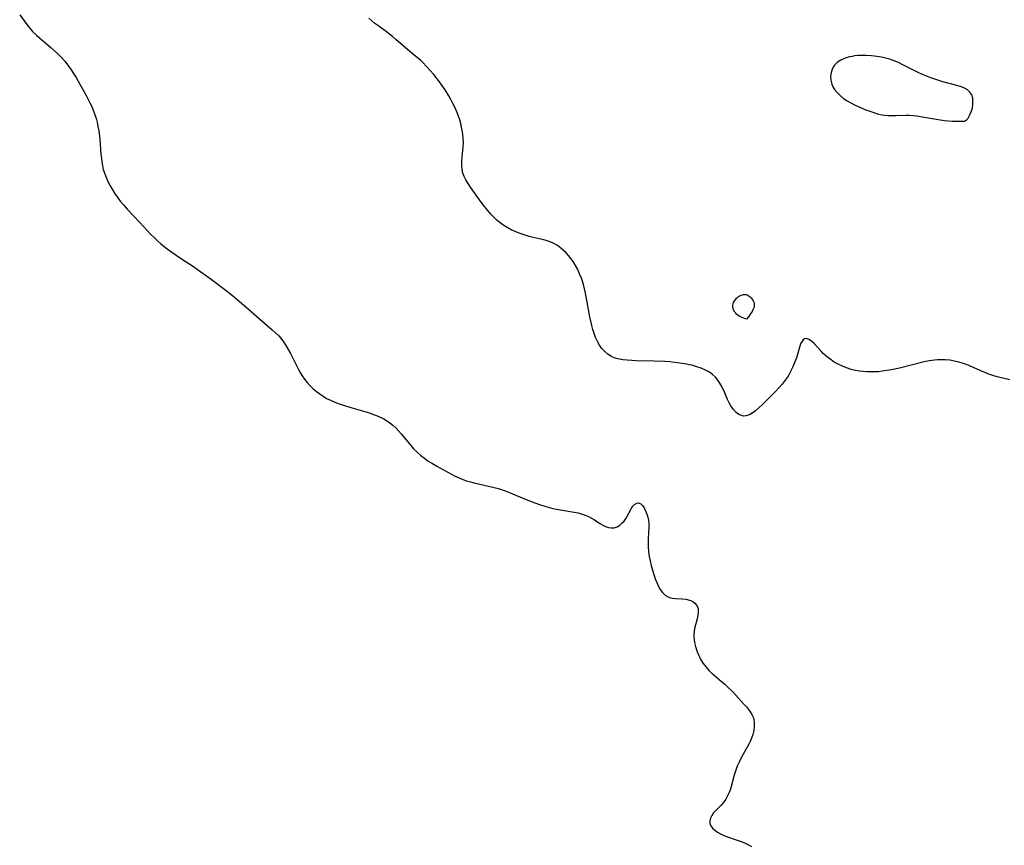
# Model space of a CAD drawing. Header units: metres. Extents: x 1073367 to 1082519, y 1569854 to 1574957.
# Tile 756 of 1056: x 1080392 to 1080753, y 1571286 to 1571589. Entities that reach past the tile are written whole.
import ezdxf

# ---------------------------------------------------------------- set-up
doc = ezdxf.new("R2010")
doc.units = ezdxf.units.M
doc.layers.add('CGG_CurvaNivelLidar_v1', color=253, linetype='Continuous', lineweight=30)

msp = doc.modelspace()

# ---------------------------------------------------------------- linework, layer by layer
at = {"layer": 'CGG_CurvaNivelLidar_v1'}
for p, q in [((1080391.8088, 1571590.4181, 75.5), (1080394.3964, 1571586.9445, 75.5)), ((1080521.0321, 1571588.2388, 76), (1080519.9652, 1571589.1824, 76)), ((1080522.1307, 1571587.3346, 76), (1080521.0321, 1571588.2388, 76)), ((1080523.5394, 1571586.2606, 76), (1080522.1307, 1571587.3346, 76)), ((1080394.3964, 1571586.9445, 75.5), (1080395.4419, 1571585.6424, 75.5)), ((1080395.4419, 1571585.6424, 75.5), (1080396.5524, 1571584.3903, 75.5)), ((1080396.5524, 1571584.3903, 75.5), (1080398.004, 1571582.9595, 75.5)), ((1080526.4046, 1571584.1813, 76), (1080523.5394, 1571586.2606, 76)), ((1080528.594, 1571582.4872, 76), (1080526.4046, 1571584.1813, 76)), ((1080398.004, 1571582.9595, 75.5), (1080398.937, 1571582.12, 75.5)), ((1080398.937, 1571582.12, 75.5), (1080403.4094, 1571578.3435, 75.5)), ((1080529.7907, 1571581.4714, 76), (1080528.594, 1571582.4872, 76)), ((1080533.3339, 1571578.3547, 76), (1080529.7907, 1571581.4714, 76)), ((1080403.4094, 1571578.3435, 75.5), (1080404.6153, 1571577.2742, 75.5)), ((1080404.6153, 1571577.2742, 75.5), (1080405.7903, 1571576.1718, 75.5)), ((1080537.2155, 1571575.1554, 76), (1080533.3339, 1571578.3547, 76)), ((1080405.7903, 1571576.1718, 75.5), (1080406.9259, 1571575.0314, 75.5)), ((1080406.9259, 1571575.0314, 75.5), (1080408.3606, 1571573.439, 75.5)), ((1080408.3606, 1571573.439, 75.5), (1080409.7268, 1571571.6945, 75.5)), ((1080538.8203, 1571573.7795, 76), (1080537.2155, 1571575.1554, 76)), ((1080539.7403, 1571572.9392, 76), (1080538.8203, 1571573.7795, 76)), ((1080541.1217, 1571571.5559, 76), (1080539.7403, 1571572.9392, 76)), ((1080691.8291, 1571573.0439, 76.5), (1080690.7564, 1571572.0246, 76.5)), ((1080693.1554, 1571573.8672, 76.5), (1080691.8291, 1571573.0439, 76.5)), ((1080694.6674, 1571574.5207, 76.5), (1080693.1554, 1571573.8672, 76.5)), ((1080696.314, 1571575.0168, 76.5), (1080694.6674, 1571574.5207, 76.5)), ((1080697.2369, 1571575.2181, 76.5), (1080696.314, 1571575.0168, 76.5)), ((1080698.1823, 1571575.3753, 76.5), (1080697.2369, 1571575.2181, 76.5)), ((1080699.3463, 1571575.5071, 76.5), (1080698.1823, 1571575.3753, 76.5)), ((1080700.5297, 1571575.5782, 76.5), (1080699.3463, 1571575.5071, 76.5)), ((1080702.463, 1571575.574, 76.5), (1080700.5297, 1571575.5782, 76.5)), ((1080704.4119, 1571575.4463, 76.5), (1080702.463, 1571575.574, 76.5)), ((1080706.3607, 1571575.2139, 76.5), (1080704.4119, 1571575.4463, 76.5)), ((1080708.015, 1571574.9337, 76.5), (1080706.3607, 1571575.2139, 76.5)), ((1080709.4687, 1571574.6071, 76.5), (1080708.015, 1571574.9337, 76.5)), ((1080711.0991, 1571574.1456, 76.5), (1080709.4687, 1571574.6071, 76.5)), ((1080712.6991, 1571573.5934, 76.5), (1080711.0991, 1571574.1456, 76.5)), ((1080714.2623, 1571572.9507, 76.5), (1080712.6991, 1571573.5934, 76.5)), ((1080715.4181, 1571572.4056, 76.5), (1080714.2623, 1571572.9507, 76.5)), ((1080409.7268, 1571571.6945, 75.5), (1080410.6873, 1571570.3247, 75.5)), ((1080410.6873, 1571570.3247, 75.5), (1080411.6024, 1571568.9192, 75.5)), ((1080542.4406, 1571570.1036, 76), (1080541.1217, 1571571.5559, 76)), ((1080543.7114, 1571568.5995, 76), (1080542.4406, 1571570.1036, 76)), ((1080689.5098, 1571569.2065, 76.5), (1080689.3641, 1571567.8381, 76.5)), ((1080689.8828, 1571570.5057, 76.5), (1080689.5098, 1571569.2065, 76.5)), ((1080690.5019, 1571571.6837, 76.5), (1080689.8828, 1571570.5057, 76.5)), ((1080690.7564, 1571572.0246, 76.5), (1080690.5019, 1571571.6837, 76.5)), ((1080720.0412, 1571570.0247, 76.5), (1080715.4181, 1571572.4056, 76.5)), ((1080721.5271, 1571569.2925, 76.5), (1080720.0412, 1571570.0247, 76.5)), ((1080723.032, 1571568.604, 76.5), (1080721.5271, 1571569.2925, 76.5)), ((1080411.6024, 1571568.9192, 75.5), (1080412.4801, 1571567.4859, 75.5)), ((1080412.4801, 1571567.4859, 75.5), (1080413.9162, 1571564.9965, 75.5)), ((1080545.7996, 1571565.9274, 76), (1080543.7114, 1571568.5995, 76)), ((1080546.7114, 1571564.6725, 76), (1080545.7996, 1571565.9274, 76)), ((1080689.3641, 1571567.8381, 76.5), (1080689.4437, 1571566.4477, 76.5)), ((1080689.4437, 1571566.4477, 76.5), (1080689.7638, 1571565.0805, 76.5)), ((1080724.851, 1571567.8583, 76.5), (1080723.032, 1571568.604, 76.5)), ((1080726.1247, 1571567.3774, 76.5), (1080724.851, 1571567.8583, 76.5)), ((1080728.693, 1571566.495, 76.5), (1080726.1247, 1571567.3774, 76.5)), ((1080730.5779, 1571565.9209, 76.5), (1080728.693, 1571566.495, 76.5)), ((1080735.6792, 1571564.5337, 76.5), (1080730.5779, 1571565.9209, 76.5)), ((1080413.9162, 1571564.9965, 75.5), (1080416.095, 1571561.1031, 75.5)), ((1080547.9196, 1571562.8985, 76), (1080546.7114, 1571564.6725, 76)), ((1080549.2407, 1571560.7637, 76), (1080547.9196, 1571562.8985, 76)), ((1080689.7638, 1571565.0805, 76.5), (1080690.0511, 1571564.3602, 76.5)), ((1080690.0511, 1571564.3602, 76.5), (1080690.789, 1571563.102, 76.5)), ((1080690.789, 1571563.102, 76.5), (1080691.7488, 1571561.9254, 76.5)), ((1080691.7488, 1571561.9254, 76.5), (1080692.8806, 1571560.827, 76.5)), ((1080737.2713, 1571564.0536, 76.5), (1080735.6792, 1571564.5337, 76.5)), ((1080737.9789, 1571563.8054, 76.5), (1080737.2713, 1571564.0536, 76.5)), ((1080738.4592, 1571563.5987, 76.5), (1080737.9789, 1571563.8054, 76.5)), ((1080739.5599, 1571562.9528, 76.5), (1080738.4592, 1571563.5987, 76.5)), ((1080740.4735, 1571562.1115, 76.5), (1080739.5599, 1571562.9528, 76.5)), ((1080741.1336, 1571561.0686, 76.5), (1080740.4735, 1571562.1115, 76.5)), ((1080416.095, 1571561.1031, 75.5), (1080417.5622, 1571558.2419, 75.5)), ((1080417.5622, 1571558.2419, 75.5), (1080418.2342, 1571556.7886, 75.5)), ((1080550.0258, 1571559.3808, 76), (1080549.2407, 1571560.7637, 76)), ((1080550.7686, 1571557.979, 76), (1080550.0258, 1571559.3808, 76)), ((1080692.8806, 1571560.827, 76.5), (1080694.1477, 1571559.8081, 76.5)), ((1080694.1477, 1571559.8081, 76.5), (1080695.407, 1571558.9459, 76.5)), ((1080695.407, 1571558.9459, 76.5), (1080696.7378, 1571558.153, 76.5)), ((1080741.4876, 1571559.8919, 76.5), (1080741.1336, 1571561.0686, 76.5)), ((1080741.5983, 1571558.5974, 76.5), (1080741.4876, 1571559.8919, 76.5)), ((1080741.5081, 1571557.2526, 76.5), (1080741.5983, 1571558.5974, 76.5)), ((1080418.2342, 1571556.7886, 75.5), (1080419.1609, 1571554.5206, 75.5)), ((1080551.4648, 1571556.5592, 76), (1080550.7686, 1571557.979, 76)), ((1080552.1792, 1571554.9498, 76), (1080551.4648, 1571556.5592, 76)), ((1080552.8102, 1571553.3158, 76), (1080552.1792, 1571554.9498, 76)), ((1080696.7378, 1571558.153, 76.5), (1080698.1249, 1571557.4303, 76.5)), ((1080698.1249, 1571557.4303, 76.5), (1080699.5017, 1571556.7993, 76.5)), ((1080699.5017, 1571556.7993, 76.5), (1080702.315, 1571555.6404, 76.5)), ((1080702.315, 1571555.6404, 76.5), (1080703.7337, 1571555.1011, 76.5)), ((1080703.7337, 1571555.1011, 76.5), (1080705.1578, 1571554.6089, 76.5)), ((1080740.3418, 1571553.5146, 76.5), (1080740.8504, 1571554.6429, 76.5)), ((1080740.8504, 1571554.6429, 76.5), (1080741.2537, 1571555.9223, 76.5)), ((1080741.2537, 1571555.9223, 76.5), (1080741.5081, 1571557.2526, 76.5)), ((1080419.1609, 1571554.5206, 75.5), (1080419.6212, 1571553.1948, 75.5)), ((1080419.6212, 1571553.1948, 75.5), (1080419.9346, 1571552.1287, 75.5)), ((1080419.9346, 1571552.1287, 75.5), (1080420.206, 1571551.0488, 75.5)), ((1080420.206, 1571551.0488, 75.5), (1080420.5334, 1571549.4861, 75.5)), ((1080553.25, 1571551.9721, 76), (1080552.8102, 1571553.3158, 76)), ((1080553.6303, 1571550.6162, 76), (1080553.25, 1571551.9721, 76)), ((1080705.1578, 1571554.6089, 76.5), (1080706.5881, 1571554.1849, 76.5)), ((1080706.5881, 1571554.1849, 76.5), (1080707.6007, 1571553.9425, 76.5)), ((1080707.6007, 1571553.9425, 76.5), (1080709.093, 1571553.7001, 76.5)), ((1080709.093, 1571553.7001, 76.5), (1080710.4723, 1571553.5833, 76.5)), ((1080710.4723, 1571553.5833, 76.5), (1080711.8595, 1571553.5428, 76.5)), ((1080711.8595, 1571553.5428, 76.5), (1080713.2496, 1571553.5567, 76.5)), ((1080713.2496, 1571553.5567, 76.5), (1080716.9973, 1571553.6734, 76.5)), ((1080716.9973, 1571553.6734, 76.5), (1080718.2264, 1571553.66, 76.5)), ((1080718.2264, 1571553.66, 76.5), (1080719.7267, 1571553.5485, 76.5)), ((1080719.7267, 1571553.5485, 76.5), (1080721.0157, 1571553.3716, 76.5)), ((1080721.0157, 1571553.3716, 76.5), (1080726.6331, 1571552.4007, 76.5)), ((1080726.6331, 1571552.4007, 76.5), (1080728.8145, 1571552.05, 76.5)), ((1080728.8145, 1571552.05, 76.5), (1080731.0869, 1571551.7444, 76.5)), ((1080731.0869, 1571551.7444, 76.5), (1080732.5401, 1571551.6027, 76.5)), ((1080732.5401, 1571551.6027, 76.5), (1080733.9028, 1571551.5103, 76.5)), ((1080733.9028, 1571551.5103, 76.5), (1080735.7107, 1571551.4465, 76.5)), ((1080735.7107, 1571551.4465, 76.5), (1080737.1463, 1571551.4454, 76.5)), ((1080737.1463, 1571551.4454, 76.5), (1080738.1087, 1571551.4786, 76.5)), ((1080738.1087, 1571551.4786, 76.5), (1080738.5, 1571551.5292, 76.5)), ((1080738.5, 1571551.5292, 76.5), (1080738.7729, 1571551.5866, 76.5)), ((1080738.7729, 1571551.5866, 76.5), (1080739.2259, 1571551.9541, 76.5)), ((1080739.2259, 1571551.9541, 76.5), (1080739.7754, 1571552.5985, 76.5)), ((1080739.7754, 1571552.5985, 76.5), (1080740.3418, 1571553.5146, 76.5)), ((1080420.5334, 1571549.4861, 75.5), (1080420.8013, 1571547.9061, 75.5)), ((1080420.8013, 1571547.9061, 75.5), (1080421.1781, 1571544.8925, 75.5)), ((1080553.9578, 1571549.2538, 76), (1080553.6303, 1571550.6162, 76)), ((1080554.2124, 1571548.0084, 76), (1080553.9578, 1571549.2538, 76)), ((1080554.4157, 1571546.7625, 76), (1080554.2124, 1571548.0084, 76)), ((1080421.1781, 1571544.8925, 75.5), (1080421.6398, 1571539.2379, 75.5)), ((1080554.5833, 1571545.1698, 76), (1080554.4157, 1571546.7625, 76)), ((1080554.629, 1571543.583, 76), (1080554.5833, 1571545.1698, 76)), ((1080554.1219, 1571538.2994, 76), (1080554.5517, 1571542.0862, 76)), ((1080554.5517, 1571542.0862, 76), (1080554.629, 1571543.583, 76)), ((1080421.6398, 1571539.2379, 75.5), (1080421.7727, 1571537.9207, 75.5)), ((1080421.7727, 1571537.9207, 75.5), (1080421.9386, 1571536.6147, 75.5)), ((1080421.9386, 1571536.6147, 75.5), (1080422.1766, 1571535.1838, 75.5)), ((1080553.9825, 1571535.253, 76), (1080553.9971, 1571536.7664, 76)), ((1080553.9971, 1571536.7664, 76), (1080554.1219, 1571538.2994, 76)), ((1080422.1766, 1571535.1838, 75.5), (1080422.4954, 1571533.7774, 75.5)), ((1080422.4954, 1571533.7774, 75.5), (1080422.9933, 1571532.1785, 75.5)), ((1080554.1329, 1571533.769, 76), (1080553.9825, 1571535.253, 76)), ((1080554.4517, 1571532.4503, 76), (1080554.1329, 1571533.769, 76)), ((1080422.9933, 1571532.1785, 75.5), (1080423.6097, 1571530.6154, 75.5)), ((1080423.6097, 1571530.6154, 75.5), (1080424.3212, 1571529.0835, 75.5)), ((1080554.9267, 1571531.1632, 76), (1080554.4517, 1571532.4503, 76)), ((1080555.5318, 1571529.9068, 76), (1080554.9267, 1571531.1632, 76)), ((1080556.3173, 1571528.5625, 76), (1080555.5318, 1571529.9068, 76)), ((1080424.3212, 1571529.0835, 75.5), (1080424.9926, 1571527.7956, 75.5)), ((1080424.9926, 1571527.7956, 75.5), (1080425.7143, 1571526.5292, 75.5)), ((1080425.7143, 1571526.5292, 75.5), (1080426.6022, 1571525.1007, 75.5)), ((1080557.1928, 1571527.2379, 76), (1080556.3173, 1571528.5625, 76)), ((1080559.2657, 1571524.3207, 76), (1080557.1928, 1571527.2379, 76)), ((1080426.6022, 1571525.1007, 75.5), (1080427.5501, 1571523.707, 75.5)), ((1080427.5501, 1571523.707, 75.5), (1080428.7227, 1571522.149, 75.5)), ((1080428.7227, 1571522.149, 75.5), (1080429.9708, 1571520.6442, 75.5)), ((1080561.1799, 1571521.7226, 76), (1080559.2657, 1571524.3207, 76)), ((1080429.9708, 1571520.6442, 75.5), (1080431.2699, 1571519.1806, 75.5)), ((1080431.2699, 1571519.1806, 75.5), (1080435.8405, 1571514.3339, 75.5)), ((1080562.3744, 1571520.1851, 76), (1080561.1799, 1571521.7226, 76)), ((1080563.6092, 1571518.6807, 76), (1080562.3744, 1571520.1851, 76)), ((1080564.7154, 1571517.4207, 76), (1080563.6092, 1571518.6807, 76)), ((1080565.7898, 1571516.2844, 76), (1080564.7154, 1571517.4207, 76)), ((1080566.9076, 1571515.2035, 76), (1080565.7898, 1571516.2844, 76)), ((1080568.0784, 1571514.1938, 76), (1080566.9076, 1571515.2035, 76)), ((1080435.8405, 1571514.3339, 75.5), (1080438.5762, 1571511.3642, 75.5)), ((1080438.5762, 1571511.3642, 75.5), (1080439.8405, 1571510.0487, 75.5)), ((1080568.553, 1571513.8226, 76), (1080568.0784, 1571514.1938, 76)), ((1080569.1188, 1571513.4099, 76), (1080568.553, 1571513.8226, 76)), ((1080570.6497, 1571512.4398, 76), (1080569.1188, 1571513.4099, 76)), ((1080572.0896, 1571511.6745, 76), (1080570.6497, 1571512.4398, 76)), ((1080573.5774, 1571510.991, 76), (1080572.0896, 1571511.6745, 76)), ((1080439.8405, 1571510.0487, 75.5), (1080441.1408, 1571508.7542, 75.5)), ((1080441.1408, 1571508.7542, 75.5), (1080442.4836, 1571507.4938, 75.5)), ((1080575.1005, 1571510.3772, 76), (1080573.5774, 1571510.991, 76)), ((1080576.8832, 1571509.7502, 76), (1080575.1005, 1571510.3772, 76)), ((1080578.6911, 1571509.2136, 76), (1080576.8832, 1571509.7502, 76)), ((1080580.2128, 1571508.8369, 76), (1080578.6911, 1571509.2136, 76)), ((1080583.5466, 1571508.0836, 76), (1080580.2128, 1571508.8369, 76)), ((1080585.009, 1571507.7008, 76), (1080583.5466, 1571508.0836, 76)), ((1080586.4242, 1571507.2406, 76), (1080585.009, 1571507.7008, 76)), ((1080442.4836, 1571507.4938, 75.5), (1080443.5937, 1571506.5182, 75.5)), ((1080443.5937, 1571506.5182, 75.5), (1080445.8957, 1571504.6534, 75.5)), ((1080445.8957, 1571504.6534, 75.5), (1080447.9515, 1571503.1379, 75.5)), ((1080587.7729, 1571506.6615, 76), (1080586.4242, 1571507.2406, 76)), ((1080589.1192, 1571505.8779, 76), (1080587.7729, 1571506.6615, 76)), ((1080590.3814, 1571504.9446, 76), (1080589.1192, 1571505.8779, 76)), ((1080591.3754, 1571504.0768, 76), (1080590.3814, 1571504.9446, 76)), ((1080592.3222, 1571503.139, 76), (1080591.3754, 1571504.0768, 76)), ((1080447.9515, 1571503.1379, 75.5), (1080450.7729, 1571501.2402, 75.5)), ((1080450.7729, 1571501.2402, 75.5), (1080455.5289, 1571498.1377, 75.5)), ((1080593.2168, 1571502.1463, 76), (1080592.3222, 1571503.139, 76)), ((1080594.0618, 1571501.0985, 76), (1080593.2168, 1571502.1463, 76)), ((1080594.8518, 1571499.9981, 76), (1080594.0618, 1571501.0985, 76)), ((1080455.5289, 1571498.1377, 75.5), (1080458.3344, 1571496.2291, 75.5)), ((1080595.7439, 1571498.5699, 76), (1080594.8518, 1571499.9981, 76)), ((1080596.5484, 1571497.0765, 76), (1080595.7439, 1571498.5699, 76)), ((1080597.2682, 1571495.5283, 76), (1080596.5484, 1571497.0765, 76)), ((1080458.3344, 1571496.2291, 75.5), (1080462.0745, 1571493.5132, 75.5)), ((1080462.0745, 1571493.5132, 75.5), (1080467.0949, 1571489.7234, 75.5)), ((1080597.8999, 1571493.9312, 76), (1080597.2682, 1571495.5283, 76)), ((1080598.1753, 1571493.1312, 76), (1080597.8999, 1571493.9312, 76)), ((1080467.0949, 1571489.7234, 75.5), (1080469.901, 1571487.5151, 75.5)), ((1080598.6456, 1571491.5704, 76), (1080598.1753, 1571493.1312, 76)), ((1080599.0546, 1571489.9822, 76), (1080598.6456, 1571491.5704, 76)), ((1080599.417, 1571488.3738, 76), (1080599.0546, 1571489.9822, 76)), ((1080469.901, 1571487.5151, 75.5), (1080472.4944, 1571485.3715, 75.5)), ((1080600.0467, 1571485.1197, 76), (1080599.417, 1571488.3738, 76)), ((1080654.2406, 1571485.7562, 76), (1080654.5222, 1571486.1514, 76)), ((1080654.5222, 1571486.1514, 76), (1080654.8353, 1571486.5204, 76)), ((1080654.8353, 1571486.5204, 76), (1080655.1826, 1571486.853, 76)), ((1080655.1826, 1571486.853, 76), (1080655.5936, 1571487.1576, 76)), ((1080655.5936, 1571487.1576, 76), (1080656.0359, 1571487.4143, 76)), ((1080656.0359, 1571487.4143, 76), (1080656.4981, 1571487.6265, 76)), ((1080656.4981, 1571487.6265, 76), (1080656.9706, 1571487.7927, 76)), ((1080656.9706, 1571487.7927, 76), (1080657.4453, 1571487.906, 76)), ((1080657.4453, 1571487.906, 76), (1080657.9143, 1571487.9537, 76)), ((1080657.9143, 1571487.9537, 76), (1080658.3691, 1571487.9162, 76)), ((1080658.3691, 1571487.9162, 76), (1080658.7688, 1571487.7912, 76)), ((1080658.7688, 1571487.7912, 76), (1080659.1502, 1571487.5931, 76)), ((1080659.1502, 1571487.5931, 76), (1080659.514, 1571487.3389, 76)), ((1080659.514, 1571487.3389, 76), (1080659.8587, 1571487.041, 76)), ((1080659.8587, 1571487.041, 76), (1080660.1813, 1571486.7078, 76)), ((1080660.1813, 1571486.7078, 76), (1080660.4764, 1571486.3448, 76)), ((1080660.4764, 1571486.3448, 76), (1080660.7358, 1571485.9542, 76)), ((1080472.4944, 1571485.3715, 75.5), (1080474.7426, 1571483.4329, 75.5)), ((1080474.7426, 1571483.4329, 75.5), (1080479.7803, 1571478.9893, 75.5)), ((1080601.0285, 1571479.6574, 76), (1080600.0467, 1571485.1197, 76)), ((1080653.4287, 1571483.5997, 76), (1080653.4798, 1571484.0413, 76)), ((1080653.4618, 1571483.1608, 76), (1080653.4287, 1571483.5997, 76)), ((1080653.5661, 1571482.7245, 76), (1080653.4618, 1571483.1608, 76)), ((1080653.4798, 1571484.0413, 76), (1080653.6007, 1571484.4809, 76)), ((1080653.7263, 1571482.2931, 76), (1080653.5661, 1571482.7245, 76)), ((1080653.6007, 1571484.4809, 76), (1080653.7747, 1571484.9158, 76)), ((1080653.7747, 1571484.9158, 76), (1080654.2406, 1571485.7562, 76)), ((1080660.7358, 1571485.9542, 76), (1080660.9556, 1571485.5272, 76)), ((1080661.1069, 1571482.7643, 76), (1080660.8717, 1571482.2453, 76)), ((1080660.9556, 1571485.5272, 76), (1080661.1289, 1571485.0801, 76)), ((1080661.2659, 1571483.2493, 76), (1080661.1069, 1571482.7643, 76)), ((1080661.1289, 1571485.0801, 76), (1080661.2546, 1571484.6203, 76)), ((1080661.2546, 1571484.6203, 76), (1080661.3268, 1571484.154, 76)), ((1080661.3339, 1571483.6866, 76), (1080661.2659, 1571483.2493, 76)), ((1080661.3268, 1571484.154, 76), (1080661.3339, 1571483.6866, 76)), ((1080479.7803, 1571478.9893, 75.5), (1080484.5027, 1571474.9636, 75.5)), ((1080601.7178, 1571476.5068, 76), (1080601.0285, 1571479.6574, 76)), ((1080653.9312, 1571481.8695, 76), (1080653.7263, 1571482.2931, 76)), ((1080654.1852, 1571481.4507, 76), (1080653.9312, 1571481.8695, 76)), ((1080654.5349, 1571481.0174, 76), (1080654.1852, 1571481.4507, 76)), ((1080654.9723, 1571480.5911, 76), (1080654.5349, 1571481.0174, 76)), ((1080655.4816, 1571480.1976, 76), (1080654.9723, 1571480.5911, 76)), ((1080656.0597, 1571479.8472, 76), (1080655.4816, 1571480.1976, 76)), ((1080656.6553, 1571479.5543, 76), (1080656.0597, 1571479.8472, 76)), ((1080657.7393, 1571479.1342, 76), (1080656.6553, 1571479.5543, 76)), ((1080658.5, 1571478.9077, 76), (1080657.7393, 1571479.1342, 76)), ((1080659.2061, 1571479.7645, 76), (1080658.5, 1571478.9077, 76)), ((1080659.8932, 1571480.6659, 76), (1080659.2061, 1571479.7645, 76)), ((1080660.579, 1571481.7107, 76), (1080659.8932, 1571480.6659, 76)), ((1080660.8717, 1571482.2453, 76), (1080660.579, 1571481.7107, 76)), ((1080602.1084, 1571475.0323, 76), (1080601.7178, 1571476.5068, 76)), ((1080484.5027, 1571474.9636, 75.5), (1080485.7104, 1571473.8657, 75.5)), ((1080485.7104, 1571473.8657, 75.5), (1080486.8539, 1571472.7136, 75.5)), ((1080486.8539, 1571472.7136, 75.5), (1080487.5917, 1571471.8731, 75.5)), ((1080487.5917, 1571471.8731, 75.5), (1080488.5906, 1571470.5712, 75.5)), ((1080602.5609, 1571473.5952, 76), (1080602.1084, 1571475.0323, 76)), ((1080603.1356, 1571472.1112, 76), (1080602.5609, 1571473.5952, 76)), ((1080603.8078, 1571470.6961, 76), (1080603.1356, 1571472.1112, 76)), ((1080679.7679, 1571471.6058, 76), (1080679.3262, 1571471.3131, 76)), ((1080680.3134, 1571471.7215, 76), (1080679.7679, 1571471.6058, 76)), ((1080680.9316, 1571471.6273, 76), (1080680.3134, 1571471.7215, 76)), ((1080681.5768, 1571471.3377, 76), (1080680.9316, 1571471.6273, 76)), ((1080488.5906, 1571470.5712, 75.5), (1080489.5066, 1571469.2006, 75.5)), ((1080489.5066, 1571469.2006, 75.5), (1080490.3546, 1571467.7765, 75.5)), ((1080604.5823, 1571469.3654, 76), (1080603.8078, 1571470.6961, 76)), ((1080605.4718, 1571468.1304, 76), (1080604.5823, 1571469.3654, 76)), ((1080606.4668, 1571467.0153, 76), (1080605.4718, 1571468.1304, 76)), ((1080678.0574, 1571468.9086, 76), (1080676.7891, 1571464.7159, 76)), ((1080678.4913, 1571470.0402, 76), (1080678.0574, 1571468.9086, 76)), ((1080678.9966, 1571470.9398, 76), (1080678.4913, 1571470.0402, 76)), ((1080679.3262, 1571471.3131, 76), (1080678.9966, 1571470.9398, 76)), ((1080682.4161, 1571470.722, 76), (1080681.5768, 1571471.3377, 76)), ((1080683.2775, 1571469.9003, 76), (1080682.4161, 1571470.722, 76)), ((1080685.8009, 1571467.1969, 76), (1080683.2775, 1571469.9003, 76)), ((1080490.3546, 1571467.7765, 75.5), (1080491.1454, 1571466.3113, 75.5)), ((1080491.1454, 1571466.3113, 75.5), (1080493.2307, 1571462.0578, 75.5)), ((1080607.565, 1571466.0404, 76), (1080606.4668, 1571467.0153, 76)), ((1080608.8777, 1571465.1772, 76), (1080607.565, 1571466.0404, 76)), ((1080609.4412, 1571464.8992, 76), (1080608.8777, 1571465.1772, 76)), ((1080610.6223, 1571464.4597, 76), (1080609.4412, 1571464.8992, 76)), ((1080611.8711, 1571464.1445, 76), (1080610.6223, 1571464.4597, 76)), ((1080676.7891, 1571464.7159, 76), (1080676.5018, 1571463.874, 76)), ((1080686.677, 1571466.3069, 76), (1080685.8009, 1571467.1969, 76)), ((1080687.5286, 1571465.5022, 76), (1080686.677, 1571466.3069, 76)), ((1080688.429, 1571464.7325, 76), (1080687.5286, 1571465.5022, 76)), ((1080689.0225, 1571464.2748, 76), (1080688.429, 1571464.7325, 76)), ((1080493.2307, 1571462.0578, 75.5), (1080493.9395, 1571460.6803, 75.5)), ((1080613.1731, 1571463.926, 76), (1080611.8711, 1571464.1445, 76)), ((1080614.7572, 1571463.7614, 76), (1080613.1731, 1571463.926, 76)), ((1080616.384, 1571463.6651, 76), (1080614.7572, 1571463.7614, 76)), ((1080618.042, 1571463.6087, 76), (1080616.384, 1571463.6651, 76)), ((1080624.5957, 1571463.4601, 76), (1080618.042, 1571463.6087, 76)), ((1080628.4961, 1571463.2975, 76), (1080624.5957, 1571463.4601, 76)), ((1080630.4251, 1571463.1642, 76), (1080628.4961, 1571463.2975, 76)), ((1080632.2468, 1571462.9962, 76), (1080630.4251, 1571463.1642, 76)), ((1080634.0526, 1571462.7805, 76), (1080632.2468, 1571462.9962, 76)), ((1080635.8356, 1571462.5056, 76), (1080634.0526, 1571462.7805, 76)), ((1080637.5867, 1571462.1558, 76), (1080635.8356, 1571462.5056, 76)), ((1080638.4727, 1571461.9408, 76), (1080637.5867, 1571462.1558, 76)), ((1080640.3082, 1571461.4159, 76), (1080638.4727, 1571461.9408, 76)), ((1080641.9144, 1571460.8589, 76), (1080640.3082, 1571461.4159, 76)), ((1080643.4468, 1571460.2033, 76), (1080641.9144, 1571460.8589, 76)), ((1080675.5191, 1571461.3871, 76), (1080674.6988, 1571459.6348, 76)), ((1080676.0356, 1571462.6319, 76), (1080675.5191, 1571461.3871, 76)), ((1080676.5018, 1571463.874, 76), (1080676.0356, 1571462.6319, 76)), ((1080690.706, 1571463.142, 76), (1080689.0225, 1571464.2748, 76)), ((1080692.1592, 1571462.3167, 76), (1080690.706, 1571463.142, 76)), ((1080693.6716, 1571461.5834, 76), (1080692.1592, 1571462.3167, 76)), ((1080695.2348, 1571460.9523, 76), (1080693.6716, 1571461.5834, 76)), ((1080696.8521, 1571460.4332, 76), (1080695.2348, 1571460.9523, 76)), ((1080714.636, 1571460.9322, 76), (1080711.7576, 1571460.3039, 76)), ((1080723.6276, 1571463.1757, 76), (1080714.636, 1571460.9322, 76)), ((1080725.5512, 1571463.5614, 76), (1080723.6276, 1571463.1757, 76)), ((1080727.478, 1571463.8357, 76), (1080725.5512, 1571463.5614, 76)), ((1080728.5638, 1571463.9267, 76), (1080727.478, 1571463.8357, 76)), ((1080729.7445, 1571463.9662, 76), (1080728.5638, 1571463.9267, 76)), ((1080731.435, 1571463.921, 76), (1080729.7445, 1571463.9662, 76)), ((1080733.116, 1571463.7668, 76), (1080731.435, 1571463.921, 76)), ((1080734.781, 1571463.5093, 76), (1080733.116, 1571463.7668, 76)), ((1080736.4226, 1571463.1471, 76), (1080734.781, 1571463.5093, 76)), ((1080738.1164, 1571462.643, 76), (1080736.4226, 1571463.1471, 76)), ((1080739.8353, 1571461.9789, 76), (1080738.1164, 1571462.643, 76)), ((1080744.4489, 1571459.8604, 76), (1080739.8353, 1571461.9789, 76)), ((1080493.9395, 1571460.6803, 75.5), (1080494.6982, 1571459.3351, 75.5)), ((1080494.6982, 1571459.3351, 75.5), (1080495.5013, 1571458.0715, 75.5)), ((1080495.5013, 1571458.0715, 75.5), (1080496.3681, 1571456.8541, 75.5)), ((1080644.8788, 1571459.4169, 76), (1080643.4468, 1571460.2033, 76)), ((1080646.0394, 1571458.5826, 76), (1080644.8788, 1571459.4169, 76)), ((1080647.0767, 1571457.6105, 76), (1080646.0394, 1571458.5826, 76)), ((1080647.9472, 1571456.5424, 76), (1080647.0767, 1571457.6105, 76)), ((1080673.7502, 1571457.9348, 76), (1080672.738, 1571456.4412, 76)), ((1080674.6988, 1571459.6348, 76), (1080673.7502, 1571457.9348, 76)), ((1080698.5065, 1571460.0344, 76), (1080696.8521, 1571460.4332, 76)), ((1080699.8898, 1571459.7986, 76), (1080698.5065, 1571460.0344, 76)), ((1080701.2881, 1571459.6369, 76), (1080699.8898, 1571459.7986, 76)), ((1080702.6968, 1571459.5399, 76), (1080701.2881, 1571459.6369, 76)), ((1080703.9881, 1571459.5029, 76), (1080702.6968, 1571459.5399, 76)), ((1080705.4308, 1571459.5192, 76), (1080703.9881, 1571459.5029, 76)), ((1080706.8741, 1571459.596, 76), (1080705.4308, 1571459.5192, 76)), ((1080708.3153, 1571459.7354, 76), (1080706.8741, 1571459.596, 76)), ((1080710.0389, 1571459.9856, 76), (1080708.3153, 1571459.7354, 76)), ((1080711.7576, 1571460.3039, 76), (1080710.0389, 1571459.9856, 76)), ((1080745.9048, 1571459.2393, 76), (1080744.4489, 1571459.8604, 76)), ((1080747.3824, 1571458.6721, 76), (1080745.9048, 1571459.2393, 76)), ((1080748.8812, 1571458.1704, 76), (1080747.3824, 1571458.6721, 76)), ((1080750.4355, 1571457.7312, 76), (1080748.8812, 1571458.1704, 76)), ((1080755.1126, 1571456.6162, 76), (1080750.4355, 1571457.7312, 76)), ((1080496.3681, 1571456.8541, 75.5), (1080497.2952, 1571455.6855, 75.5)), ((1080497.2952, 1571455.6855, 75.5), (1080498.2821, 1571454.5711, 75.5)), ((1080498.2821, 1571454.5711, 75.5), (1080499.5335, 1571453.332, 75.5)), ((1080648.713, 1571455.3719, 76), (1080647.9472, 1571456.5424, 76)), ((1080649.4018, 1571454.1293, 76), (1080648.713, 1571455.3719, 76)), ((1080650.4964, 1571451.8404, 76), (1080649.4018, 1571454.1293, 76)), ((1080670.4113, 1571453.6458, 76), (1080669.3065, 1571452.4861, 76)), ((1080671.6157, 1571455.0144, 76), (1080670.4113, 1571453.6458, 76)), ((1080672.738, 1571456.4412, 76), (1080671.6157, 1571455.0144, 76)), ((1080499.5335, 1571453.332, 75.5), (1080500.6776, 1571452.3435, 75.5)), ((1080500.6776, 1571452.3435, 75.5), (1080501.8786, 1571451.4233, 75.5)), ((1080501.8786, 1571451.4233, 75.5), (1080503.1331, 1571450.5747, 75.5)), ((1080503.1331, 1571450.5747, 75.5), (1080504.4405, 1571449.8051, 75.5)), ((1080651.5645, 1571449.4166, 76), (1080650.4964, 1571451.8404, 76)), ((1080669.3065, 1571452.4861, 76), (1080666.502, 1571449.6612, 76)), ((1080504.4405, 1571449.8051, 75.5), (1080505.7938, 1571449.1235, 75.5)), ((1080505.7938, 1571449.1235, 75.5), (1080507.1902, 1571448.5149, 75.5)), ((1080507.1902, 1571448.5149, 75.5), (1080508.6203, 1571447.9665, 75.5)), ((1080508.6203, 1571447.9665, 75.5), (1080510.2261, 1571447.4187, 75.5)), ((1080510.2261, 1571447.4187, 75.5), (1080513.3419, 1571446.4722, 75.5)), ((1080513.3419, 1571446.4722, 75.5), (1080518.406, 1571445.0153, 75.5)), ((1080652.1296, 1571448.2133, 76), (1080651.5645, 1571449.4166, 76)), ((1080652.745, 1571447.0814, 76), (1080652.1296, 1571448.2133, 76)), ((1080653.6726, 1571445.7473, 76), (1080652.745, 1571447.0814, 76)), ((1080663.0606, 1571446.334, 76), (1080661.8032, 1571445.247, 76)), ((1080664.3353, 1571447.532, 76), (1080663.0606, 1571446.334, 76)), ((1080666.502, 1571449.6612, 76), (1080664.3353, 1571447.532, 76)), ((1080518.406, 1571445.0153, 75.5), (1080519.8487, 1571444.5698, 75.5)), ((1080519.8487, 1571444.5698, 75.5), (1080521.276, 1571444.08, 75.5)), ((1080521.276, 1571444.08, 75.5), (1080522.6749, 1571443.5398, 75.5)), ((1080522.6749, 1571443.5398, 75.5), (1080524.0388, 1571442.943, 75.5)), ((1080524.0388, 1571442.943, 75.5), (1080525.4072, 1571442.2551, 75.5)), ((1080654.7206, 1571444.6392, 76), (1080653.6726, 1571445.7473, 76)), ((1080655.6578, 1571443.9422, 76), (1080654.7206, 1571444.6392, 76)), ((1080656.6552, 1571443.4872, 76), (1080655.6578, 1571443.9422, 76)), ((1080657.4539, 1571443.3342, 76), (1080656.6552, 1571443.4872, 76)), ((1080658.2667, 1571443.3605, 76), (1080657.4539, 1571443.3342, 76)), ((1080659.5732, 1571443.7717, 76), (1080658.2667, 1571443.3605, 76)), ((1080660.5584, 1571444.3296, 76), (1080659.5732, 1571443.7717, 76)), ((1080661.8032, 1571445.247, 76), (1080660.5584, 1571444.3296, 76)), ((1080525.4072, 1571442.2551, 75.5), (1080526.7173, 1571441.4845, 75.5)), ((1080526.7173, 1571441.4845, 75.5), (1080527.6214, 1571440.8656, 75.5)), ((1080527.6214, 1571440.8656, 75.5), (1080528.745, 1571439.9659, 75.5)), ((1080528.745, 1571439.9659, 75.5), (1080529.8047, 1571438.983, 75.5)), ((1080529.8047, 1571438.983, 75.5), (1080530.8119, 1571437.9346, 75.5)), ((1080530.8119, 1571437.9346, 75.5), (1080531.7752, 1571436.8358, 75.5)), ((1080531.7752, 1571436.8358, 75.5), (1080535.2975, 1571432.4692, 75.5)), ((1080535.2975, 1571432.4692, 75.5), (1080536.362, 1571431.2774, 75.5)), ((1080536.362, 1571431.2774, 75.5), (1080537.6114, 1571430.0509, 75.5)), ((1080537.6114, 1571430.0509, 75.5), (1080538.9406, 1571428.9024, 75.5)), ((1080538.9406, 1571428.9024, 75.5), (1080540.3138, 1571427.8408, 75.5)), ((1080540.3138, 1571427.8408, 75.5), (1080541.742, 1571426.844, 75.5)), ((1080541.742, 1571426.844, 75.5), (1080543.2742, 1571425.8739, 75.5)), ((1080543.2742, 1571425.8739, 75.5), (1080544.8419, 1571424.9526, 75.5)), ((1080544.8419, 1571424.9526, 75.5), (1080548.901, 1571422.7161, 75.5)), ((1080548.901, 1571422.7161, 75.5), (1080551.6475, 1571421.2874, 75.5)), ((1080551.6475, 1571421.2874, 75.5), (1080553.043, 1571420.6323, 75.5)), ((1080553.043, 1571420.6323, 75.5), (1080554.4647, 1571420.044, 75.5)), ((1080554.4647, 1571420.044, 75.5), (1080555.815, 1571419.572, 75.5)), ((1080555.815, 1571419.572, 75.5), (1080557.1897, 1571419.1608, 75.5)), ((1080557.1897, 1571419.1608, 75.5), (1080558.5826, 1571418.7953, 75.5)), ((1080558.5826, 1571418.7953, 75.5), (1080565.4252, 1571417.2401, 75.5)), ((1080565.4252, 1571417.2401, 75.5), (1080566.8308, 1571416.8784, 75.5)), ((1080566.8308, 1571416.8784, 75.5), (1080568.2236, 1571416.4731, 75.5)), ((1080568.2236, 1571416.4731, 75.5), (1080569.5528, 1571416.0311, 75.5)), ((1080569.5528, 1571416.0311, 75.5), (1080570.8705, 1571415.5489, 75.5)), ((1080570.8705, 1571415.5489, 75.5), (1080572.6498, 1571414.8506, 75.5)), ((1080572.6498, 1571414.8506, 75.5), (1080577.6803, 1571412.7293, 75.5)), ((1080577.6803, 1571412.7293, 75.5), (1080579.7971, 1571411.8719, 75.5)), ((1080579.7971, 1571411.8719, 75.5), (1080582.2218, 1571410.9727, 75.5)), ((1080582.2218, 1571410.9727, 75.5), (1080584.855, 1571410.1141, 75.5)), ((1080584.855, 1571410.1141, 75.5), (1080587.4255, 1571409.4299, 75.5)), ((1080616.2703, 1571409.5144, 75.5), (1080616.8244, 1571410.3239, 75.5)), ((1080616.8244, 1571410.3239, 75.5), (1080617.4284, 1571410.9496, 75.5)), ((1080617.4284, 1571410.9496, 75.5), (1080618.3114, 1571411.3982, 75.5)), ((1080618.3114, 1571411.3982, 75.5), (1080618.7163, 1571411.4449, 75.5)), ((1080618.7163, 1571411.4449, 75.5), (1080619.1252, 1571411.3901, 75.5)), ((1080619.1252, 1571411.3901, 75.5), (1080619.7389, 1571411.1048, 75.5)), ((1080619.7389, 1571411.1048, 75.5), (1080620.3892, 1571410.4963, 75.5)), ((1080620.3892, 1571410.4963, 75.5), (1080620.9575, 1571409.6573, 75.5)), ((1080587.4255, 1571409.4299, 75.5), (1080588.7194, 1571409.1505, 75.5)), ((1080588.7194, 1571409.1505, 75.5), (1080590.2542, 1571408.8756, 75.5)), ((1080590.2542, 1571408.8756, 75.5), (1080595.2397, 1571408.0872, 75.5)), ((1080595.2397, 1571408.0872, 75.5), (1080596.7102, 1571407.7784, 75.5)), ((1080596.7102, 1571407.7784, 75.5), (1080598.1397, 1571407.3868, 75.5)), ((1080598.1397, 1571407.3868, 75.5), (1080599.334, 1571406.9612, 75.5)), ((1080599.334, 1571406.9612, 75.5), (1080600.4826, 1571406.4594, 75.5)), ((1080614.303, 1571405.937, 75.5), (1080616.2703, 1571409.5144, 75.5)), ((1080620.9575, 1571409.6573, 75.5), (1080621.4802, 1571408.5703, 75.5)), ((1080621.4802, 1571408.5703, 75.5), (1080621.9326, 1571407.3562, 75.5)), ((1080621.9326, 1571407.3562, 75.5), (1080622.274, 1571406.2485, 75.5)), ((1080600.4826, 1571406.4594, 75.5), (1080601.5794, 1571405.8898, 75.5)), ((1080601.5794, 1571405.8898, 75.5), (1080602.6713, 1571405.2327, 75.5)), ((1080602.6713, 1571405.2327, 75.5), (1080604.7387, 1571403.8881, 75.5)), ((1080604.7387, 1571403.8881, 75.5), (1080605.7485, 1571403.2866, 75.5)), ((1080605.7485, 1571403.2866, 75.5), (1080606.7578, 1571402.7889, 75.5)), ((1080611.0787, 1571402.7584, 75.5), (1080611.9797, 1571403.3008, 75.5)), ((1080611.9797, 1571403.3008, 75.5), (1080612.807, 1571404.0041, 75.5)), ((1080612.807, 1571404.0041, 75.5), (1080613.549, 1571404.8369, 75.5)), ((1080613.549, 1571404.8369, 75.5), (1080614.303, 1571405.937, 75.5)), ((1080622.274, 1571406.2485, 75.5), (1080622.5397, 1571405.1014, 75.5)), ((1080622.5397, 1571405.1014, 75.5), (1080622.6877, 1571403.9233, 75.5)), ((1080622.6877, 1571403.9233, 75.5), (1080622.6929, 1571402.7203, 75.5)), ((1080606.7578, 1571402.7889, 75.5), (1080607.8014, 1571402.4313, 75.5)), ((1080607.8014, 1571402.4313, 75.5), (1080608.8446, 1571402.275, 75.5)), ((1080608.8446, 1571402.275, 75.5), (1080609.9846, 1571402.379, 75.5)), ((1080609.9846, 1571402.379, 75.5), (1080611.0787, 1571402.7584, 75.5)), ((1080622.5151, 1571400.2074, 75.5), (1080622.46, 1571398.7727, 75.5)), ((1080622.6929, 1571402.7203, 75.5), (1080622.5151, 1571400.2074, 75.5)), ((1080622.46, 1571398.7727, 75.5), (1080622.4743, 1571395.4416, 75.5)), ((1080622.4743, 1571395.4416, 75.5), (1080622.5942, 1571393.5659, 75.5)), ((1080622.5942, 1571393.5659, 75.5), (1080622.8252, 1571391.8732, 75.5)), ((1080622.8252, 1571391.8732, 75.5), (1080623.1564, 1571390.1833, 75.5)), ((1080623.1564, 1571390.1833, 75.5), (1080623.5609, 1571388.5032, 75.5)), ((1080623.5609, 1571388.5032, 75.5), (1080624.0229, 1571386.8255, 75.5)), ((1080624.0229, 1571386.8255, 75.5), (1080624.5141, 1571385.225, 75.5)), ((1080624.5141, 1571385.225, 75.5), (1080625.0429, 1571383.6701, 75.5)), ((1080625.0429, 1571383.6701, 75.5), (1080625.5493, 1571382.3403, 75.5)), ((1080625.5493, 1571382.3403, 75.5), (1080626.1119, 1571381.0838, 75.5)), ((1080626.1119, 1571381.0838, 75.5), (1080626.8452, 1571379.7809, 75.5)), ((1080626.8452, 1571379.7809, 75.5), (1080627.6847, 1571378.6376, 75.5)), ((1080627.6847, 1571378.6376, 75.5), (1080628.6332, 1571377.6963, 75.5)), ((1080628.6332, 1571377.6963, 75.5), (1080629.7003, 1571377.0119, 75.5)), ((1080629.7003, 1571377.0119, 75.5), (1080630.1835, 1571376.8161, 75.5)), ((1080630.1835, 1571376.8161, 75.5), (1080631.273, 1571376.5552, 75.5)), ((1080631.273, 1571376.5552, 75.5), (1080632.4233, 1571376.4404, 75.5)), ((1080632.4233, 1571376.4404, 75.5), (1080634.8101, 1571376.3466, 75.5)), ((1080634.8101, 1571376.3466, 75.5), (1080636.2678, 1571376.1874, 75.5)), ((1080636.2678, 1571376.1874, 75.5), (1080637.6407, 1571375.8509, 75.5)), ((1080637.6407, 1571375.8509, 75.5), (1080638.6647, 1571375.3917, 75.5)), ((1080638.6647, 1571375.3917, 75.5), (1080639.532, 1571374.7614, 75.5)), ((1080639.532, 1571374.7614, 75.5), (1080640.2687, 1571373.845, 75.5)), ((1080640.2687, 1571373.845, 75.5), (1080640.704, 1571372.7529, 75.5)), ((1080640.814, 1571371.4898, 75.5), (1080640.6597, 1571370.1274, 75.5)), ((1080640.704, 1571372.7529, 75.5), (1080640.814, 1571371.4898, 75.5)), ((1080640.4058, 1571368.9744, 75.5), (1080639.4573, 1571365.3763, 75.5)), ((1080640.6597, 1571370.1274, 75.5), (1080640.4058, 1571368.9744, 75.5)), ((1080639.2616, 1571364.3034, 75.5), (1080639.1771, 1571363.2302, 75.5)), ((1080639.1771, 1571363.2302, 75.5), (1080639.1873, 1571362.42, 75.5)), ((1080639.4573, 1571365.3763, 75.5), (1080639.2616, 1571364.3034, 75.5)), ((1080639.1873, 1571362.42, 75.5), (1080639.2783, 1571361.3879, 75.5)), ((1080639.2783, 1571361.3879, 75.5), (1080639.4456, 1571360.3446, 75.5)), ((1080639.4456, 1571360.3446, 75.5), (1080639.8154, 1571358.7898, 75.5)), ((1080639.8154, 1571358.7898, 75.5), (1080640.3137, 1571357.2386, 75.5)), ((1080640.3137, 1571357.2386, 75.5), (1080640.9299, 1571355.7083, 75.5)), ((1080640.9299, 1571355.7083, 75.5), (1080641.3391, 1571354.8389, 75.5)), ((1080641.3391, 1571354.8389, 75.5), (1080641.7861, 1571353.9858, 75.5)), ((1080641.7861, 1571353.9858, 75.5), (1080642.6553, 1571352.548, 75.5)), ((1080642.6553, 1571352.548, 75.5), (1080643.6394, 1571351.1876, 75.5)), ((1080643.6394, 1571351.1876, 75.5), (1080644.7455, 1571349.9264, 75.5)), ((1080644.7455, 1571349.9264, 75.5), (1080645.8759, 1571348.8625, 75.5)), ((1080645.8759, 1571348.8625, 75.5), (1080649.346, 1571346.012, 75.5)), ((1080649.346, 1571346.012, 75.5), (1080650.3629, 1571345.1333, 75.5)), ((1080650.3629, 1571345.1333, 75.5), (1080651.4321, 1571344.1511, 75.5)), ((1080651.4321, 1571344.1511, 75.5), (1080653.4357, 1571342.1439, 75.5)), ((1080653.4357, 1571342.1439, 75.5), (1080657.4408, 1571337.8107, 75.5)), ((1080657.4408, 1571337.8107, 75.5), (1080658.4412, 1571336.6601, 75.5)), ((1080658.4412, 1571336.6601, 75.5), (1080659.6062, 1571335.1816, 75.5)), ((1080659.6062, 1571335.1816, 75.5), (1080660.4167, 1571333.9311, 75.5)), ((1080660.4167, 1571333.9311, 75.5), (1080661.0038, 1571332.6274, 75.5)), ((1080661.0038, 1571332.6274, 75.5), (1080661.3213, 1571331.0786, 75.5)), ((1080661.3213, 1571331.0786, 75.5), (1080661.3309, 1571329.4503, 75.5)), ((1080661.1371, 1571328.0034, 75.5), (1080660.7856, 1571326.5414, 75.5)), ((1080661.3309, 1571329.4503, 75.5), (1080661.1371, 1571328.0034, 75.5)), ((1080659.8361, 1571323.9941, 75.5), (1080659.2104, 1571322.7408, 75.5)), ((1080660.362, 1571325.2608, 75.5), (1080659.8361, 1571323.9941, 75.5)), ((1080660.7856, 1571326.5414, 75.5), (1080660.362, 1571325.2608, 75.5)), ((1080659.2104, 1571322.7408, 75.5), (1080656.7863, 1571318.4183, 75.5)), ((1080655.8946, 1571316.6983, 75.5), (1080655.0972, 1571314.9386, 75.5)), ((1080656.7863, 1571318.4183, 75.5), (1080655.8946, 1571316.6983, 75.5)), ((1080654.4179, 1571313.1429, 75.5), (1080653.9584, 1571311.656, 75.5)), ((1080655.0972, 1571314.9386, 75.5), (1080654.4179, 1571313.1429, 75.5)), ((1080653.9584, 1571311.656, 75.5), (1080652.6908, 1571306.9285, 75.5)), ((1080652.2431, 1571305.5561, 75.5), (1080651.6981, 1571304.2477, 75.5)), ((1080652.6908, 1571306.9285, 75.5), (1080652.2431, 1571305.5561, 75.5)), ((1080650.8931, 1571302.82, 75.5), (1080649.9323, 1571301.5205, 75.5)), ((1080651.6981, 1571304.2477, 75.5), (1080650.8931, 1571302.82, 75.5)), ((1080647.259, 1571298.728, 75.5), (1080646.439, 1571297.8121, 75.5)), ((1080649.0597, 1571300.5538, 75.5), (1080647.259, 1571298.728, 75.5)), ((1080649.9323, 1571301.5205, 75.5), (1080649.0597, 1571300.5538, 75.5)), ((1080645.2679, 1571295.8979, 75.5), (1080645.0195, 1571294.9128, 75.5)), ((1080645.0195, 1571294.9128, 75.5), (1080645.0557, 1571293.9547, 75.5)), ((1080645.7577, 1571296.877, 75.5), (1080645.2679, 1571295.8979, 75.5)), ((1080646.439, 1571297.8121, 75.5), (1080645.7577, 1571296.877, 75.5)), ((1080645.0557, 1571293.9547, 75.5), (1080645.4007, 1571293.067, 75.5)), ((1080645.4007, 1571293.067, 75.5), (1080646.0063, 1571292.2352, 75.5)), ((1080646.0063, 1571292.2352, 75.5), (1080646.8163, 1571291.4578, 75.5)), ((1080646.8163, 1571291.4578, 75.5), (1080647.7973, 1571290.7331, 75.5)), ((1080647.7973, 1571290.7331, 75.5), (1080648.9154, 1571290.0862, 75.5)), ((1080648.9154, 1571290.0862, 75.5), (1080650.1644, 1571289.5246, 75.5)), ((1080650.1644, 1571289.5246, 75.5), (1080651.4999, 1571289.031, 75.5)), ((1080651.4999, 1571289.031, 75.5), (1080654.7374, 1571287.9738, 75.5)), ((1080654.7374, 1571287.9738, 75.5), (1080656.1436, 1571287.478, 75.5)), ((1080656.1436, 1571287.478, 75.5), (1080657.5325, 1571286.9196, 75.5)), ((1080657.5325, 1571286.9196, 75.5), (1080658.9659, 1571286.2424, 75.5)), ((1080658.9659, 1571286.2424, 75.5), (1080660.3648, 1571285.4945, 75.5))]:
    msp.add_line(p, q, dxfattribs=at)

doc.saveas('drawing.dxf')
